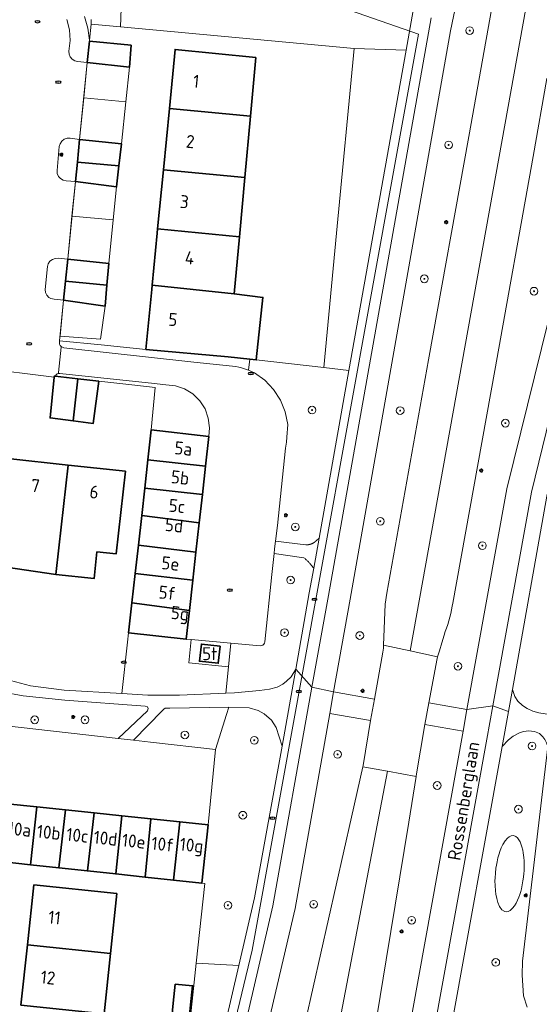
# Model space of a CAD drawing. Header units: metres. Extents: x 152610 to 160096, y 456114 to 462495.
# Tile 429 of 656: x 157419 to 157473, y 460548 to 460651. Entities that reach past the tile are written whole.
import ezdxf
from ezdxf.enums import TextEntityAlignment as Align

# ---------------------------------------------------------------- set-up
doc = ezdxf.new("R2010")
doc.units = ezdxf.units.M
doc.header["$LTSCALE"] = 0.5
doc.layers.get('0').update_dxf_attribs({"linetype": 'CONTINUOUS'})
for name, color, linetype, lineweight in [('B-PV-GR-BEPLANTING_CULTUUR_BODEMBEDEKKER-GV', 251, 'CONTINUOUS', 18), ('B-PV-GR-BEPLANTING_CULTUUR_BOSPLANTSOEN-GV', 251, 'CONTINUOUS', 18), ('B-PV-GR-BEPLANTING_CULTUUR_HEESTERS-GV', 251, 'CONTINUOUS', 18), ('B-PV-GR-BEPLANTING_CULTUUR_ROOS-GV', 251, 'CONTINUOUS', 18), ('B-PV-GR-BOOM-S', 251, 'CONTINUOUS', 25), ('B-PV-GR-HAAG-GV', 251, 'CONTINUOUS', 13), ('B-PV-IE-MEUBILAIR-S', 251, 'CONTINUOUS', 25), ('B-PV-KW-KUNSTWERK_DUIKER-G', 251, 'CONTINUOUS', 18), ('B-PV-OG-BEBOUWING-GV', 6, 'CONTINUOUS', 35), ('B-PV-OG-BEBOUWING-T18', 1, 'CONTINUOUS', 18), ('B-PV-OG-BEBOUWING_OVERBOUWING-GV', 251, 'CONTINUOUS', 18), ('B-PV-OG-TERREIN_BEGROEID-GV', 251, 'CONTINUOUS', 18), ('B-PV-OG-TOPOGRAFIE-T18', 1, 'CONTINUOUS', 18), ('B-PV-VH-GESLOTENVERHARDING_ASFALT-GV', 251, 'CONTINUOUS', 18), ('B-PV-VH-HALFVERHARDING_GRAVEL-GV', 251, 'CONTINUOUS', 18), ('B-PV-VH-ONVERHARD_ZAND-GV', 251, 'CONTINUOUS', 18), ('B-PV-VH-OPENVERHARDING_BETONSTRAATSTEEN-GV', 251, 'CONTINUOUS', 18), ('B-PV-VH-OPENVERHARDING_STRAATBAKSTEEN-GV', 251, 'CONTINUOUS', 18), ('B-PV-VH-OPENVERHARDING_TEGEL-GV', 251, 'CONTINUOUS', 18)]:
    doc.layers.add(name, color=color, linetype=linetype, lineweight=lineweight)
doc.styles.add('NLCS-ISO', font='NLCS-ISO.ttf')
doc.styles.add('NLCS-ISO-M750-T18', font='NLCS-ISO.ttf', dxfattribs={"height": 1.35})

# ---------------------------------------------------------------- blocks, each defined once
blk = doc.blocks.new('SIE-MEUBILAIR_PAAL_LICHTMAST-SO')
for points in [[(-0.62, 0), (-1, 0)], [(-0.71, 0.71), (-0.44, 0.44)], [(0, 1), (0, 0.62)], [(0.44, 0.44), (0.71, 0.71)], [(1, 0), (0.62, 0)], [(-0.71, -0.71), (-0.44, -0.44)], [(0, -0.62), (0, -1)], [(0.44, -0.44), (0.71, -0.71)]]:
    blk.add_lwpolyline(points)
blk.add_circle((0, 0), 0.5)
blk = doc.blocks.new('SIE-MEUBILAIR_PUT_RIOOLPUT-SO')
blk.add_ellipse((0, 0), major_axis=(1.25, 0), ratio=0.54)
at = {"style": 'NLCS-ISO'}
blk.add_text('ri', height=0.75, dxfattribs=at).set_placement((-0.04, 0.07), align=Align.MIDDLE_CENTER)
blk = doc.blocks.new('SGR-BOOM_GBKN-SO')
at = {"linetype": 'ByBlock', "lineweight": 18}
h = blk.add_hatch(color=0, dxfattribs=at)
h.dxf.hatch_style = 1
edge = h.paths.add_edge_path()
edge.add_arc((0, 0), 0.25, 0, 360)
at = {"color": 0, "linetype": 'ByBlock', "lineweight": 18}
for radius in [2, 0.25]:
    blk.add_circle((0, 0), radius, dxfattribs=at)
at = {"color": 0, "linetype": 'ByBlock', "lineweight": 18, "style": 'NLCS-ISO'}
blk.add_attdef('SOORT', (2.5, 0), '', height=1.5, dxfattribs=at)

msp = doc.modelspace()

# ---------------------------------------------------------------- linework, layer by layer
at = {"layer": 'B-PV-GR-BEPLANTING_CULTUUR_BODEMBEDEKKER-GV', "flags": 128}
for points in [[(157424.831, 460638.191), (157423.843, 460638.344), (157423.525, 460638.325), (157423.227, 460638.213), (157422.976, 460638.017), (157422.795, 460637.755), (157422.699, 460637.451), (157422.482, 460634.971), (157422.502, 460634.653), (157422.625, 460634.358), (157422.836, 460634.118), (157423.113, 460633.959), (157423.427, 460633.899), (157424.395, 460633.819), (157424.596, 460635.838)], [(157423.591, 460625.753), (157422.601, 460625.838), (157422.29, 460625.819), (157421.994, 460625.716), (157421.747, 460625.525), (157421.572, 460625.266), (157421.487, 460624.965), (157421.249, 460622.593), (157421.28, 460622.282), (157421.404, 460621.996), (157421.611, 460621.761), (157421.838, 460621.638), (157422.176, 460621.559), (157423.162, 460621.455), (157423.361, 460623.452)]]:
    msp.add_lwpolyline(points, close=True, dxfattribs=at)
at = {"layer": 'B-PV-GR-BEPLANTING_CULTUUR_BOSPLANTSOEN-GV', "flags": 128}
for points in [[(157426.044, 460650.695), (157426.044, 460650.598), (157426.042, 460650.502), (157426.039, 460650.405), (157426.034, 460650.308), (157426.027, 460650.212), (157429.081, 460649.929), (157429.392, 460658.55)], [(157416.909, 460577.208), (157428.841, 460575.862), (157431.896, 460578.748), (157431.975, 460578.961), (157431.908, 460579.164), (157431.667, 460579.226), (157423.302, 460579.853), (157418.942, 460580.299), (157416.684, 460580.714)]]:
    msp.add_lwpolyline(points, dxfattribs=at)
for points in [[(157459.924, 460653.513), (157429.392, 460658.55), (157429.081, 460649.929), (157453.407, 460647.679), (157458.829, 460647.484), (157459.673, 460652.209)], [(157445.233, 460596.379), (157448.391, 460596.014), (157448.415, 460596.013), (157448.439, 460596.012), (157448.463, 460596.012), (157448.487, 460596.012), (157448.511, 460596.012), (157448.534, 460596.013), (157448.558, 460596.014), (157448.582, 460596.016), (157448.606, 460596.018), (157448.63, 460596.021), (157448.654, 460596.023), (157448.677, 460596.027), (157448.701, 460596.031), (157448.725, 460596.035), (157448.748, 460596.04), (157448.771, 460596.045), (157448.795, 460596.05), (157448.818, 460596.056), (157448.841, 460596.062), (157448.864, 460596.069), (157448.887, 460596.076), (157448.909, 460596.083), (157448.932, 460596.091), (157448.955, 460596.099), (157448.977, 460596.108), (157448.999, 460596.117), (157449.021, 460596.126), (157449.043, 460596.136), (157449.064, 460596.146), (157449.086, 460596.157), (157449.107, 460596.168), (157449.128, 460596.179), (157449.149, 460596.191), (157449.17, 460596.203), (157449.19, 460596.215), (157449.21, 460596.228), (157449.23, 460596.241), (157449.25, 460596.255), (157449.27, 460596.269), (157449.289, 460596.283), (157449.308, 460596.297), (157449.327, 460596.312), (157449.345, 460596.327), (157449.364, 460596.343), (157449.381, 460596.359), (157449.399, 460596.375), (157449.417, 460596.391), (157449.434, 460596.408), (157449.451, 460596.425), (157449.763, 460596.703), (157452.88, 460614.165), (157450.274, 460614.46), (157443.215, 460615.247), (157442.544, 460615.322), (157442.405, 460614.178), (157443.039, 460613.91), (157444.113, 460613.139), (157445.024, 460612.181), (157445.741, 460611.07), (157446.237, 460609.845), (157446.497, 460608.548), (157446.401, 460607.221), (157446.362, 460606.689), (157446.285, 460606.059), (157445.425, 460598.019)], [(157477.817, 460585.619), (157477.793, 460585.645), (157477.731, 460585.776), (157477.711, 460585.921), (157478.583, 460593.429), (157479.152, 460599.218), (157480.703, 460612.17), (157480.91, 460614.161), (157480.917, 460614.233), (157476.833, 460614.668), (157473.464, 460601.081), (157469.92, 460580.969), (157470.145, 460580.231), (157470.444, 460579.729), (157470.935, 460579.282), (157471.418, 460578.987), (157472.034, 460578.708), (157472.664, 460578.537), (157473.297, 460578.408), (157474.018, 460578.355), (157477.024, 460578.341)], [(157445.088, 460595.097), (157444.854, 460592.906), (157444.127, 460585.91), (157444.083, 460585.78), (157444.005, 460585.667), (157443.899, 460585.58), (157443.773, 460585.526), (157443.636, 460585.509), (157440.579, 460585.778), (157440.348, 460583.329), (157440.053, 460580.582), (157440.952, 460580.62), (157443.554, 460580.838), (157444.589, 460580.993), (157445.394, 460581.206), (157445.978, 460581.501), (157446.381, 460581.817), (157446.859, 460582.281), (157447.335, 460583.085), (157448.746, 460591.01), (157449.205, 460593.58), (157448.956, 460593.887), (157448.907, 460593.949), (157448.858, 460594.01), (157448.807, 460594.07), (157448.755, 460594.129), (157448.703, 460594.187), (157448.649, 460594.245), (157448.594, 460594.302), (157448.539, 460594.357), (157448.482, 460594.412), (157448.425, 460594.465), (157448.366, 460594.518), (157448.307, 460594.57), (157448.247, 460594.62), (157448.186, 460594.67)], [(157435.927, 460586.187), (157429.937, 460586.84), (157429.83, 460585.878), (157429.227, 460580.527), (157431.917, 460580.37), (157435.243, 460580.38), (157440.053, 460580.582), (157440.348, 460583.329), (157436.213, 460583.722), (157436.442, 460586.142)], [(157438.989, 460574.719), (157440.139, 460578.357), (157440.357, 460579.113), (157434.224, 460579.017), (157433.885, 460579.018), (157433.741, 460578.999), (157433.595, 460578.916), (157433.464, 460578.759), (157430.449, 460575.681), (157432.229, 460575.481)], [(157438.989, 460574.719), (157438.206, 460566.882), (157437.544, 460560.798), (157437.863, 460560.763), (157436.983, 460552.48), (157441.42, 460552.231), (157443.057, 460559.287), (157445.908, 460575.043), (157445.288, 460576.997), (157444.797, 460577.745), (157444.058, 460578.419), (157443.434, 460578.772), (157442.478, 460579.05), (157440.357, 460579.113), (157440.139, 460578.357)]]:
    msp.add_lwpolyline(points, close=True, dxfattribs=at)
at = {"layer": 'B-PV-GR-BEPLANTING_CULTUUR_HEESTERS-GV', "flags": 128}
for points in [[(157458.829, 460647.484), (157453.407, 460647.679), (157451.591, 460628.429), (157450.274, 460614.46), (157452.88, 460614.165)], [(157427.076, 460616.807), (157422.739, 460617.229), (157422.723, 460617.062), (157422.745, 460616.907), (157422.811, 460616.766), (157422.914, 460616.649), (157423.046, 460616.566), (157423.196, 460616.525), (157436.708, 460615.03), (157440.766, 460614.586), (157441.081, 460614.557), (157441.393, 460614.506), (157441.7, 460614.434), (157442.001, 460614.339), (157442.295, 460614.224), (157442.405, 460614.178), (157442.544, 460615.322), (157440.313, 460615.572), (157431.733, 460616.353)], [(157422.775, 460613.831), (157422.634, 460613.832), (157422.499, 460613.789), (157422.384, 460613.706), (157422.277, 460613.556), (157424.636, 460613.292), (157426.839, 460613.045), (157430.596, 460612.625), (157432.699, 460612.39), (157432.283, 460607.97), (157438.297, 460607.291), (157438.352, 460608.193), (157438.231, 460609.198), (157437.888, 460610.151), (157437.342, 460611.004), (157436.62, 460611.714), (157435.758, 460612.246), (157434.799, 460612.572), (157433.792, 460612.676), (157432.306, 460612.83), (157431.296, 460612.943)], [(157470.241, 460565.663), (157470.014, 460565.744), (157469.767, 460565.722), (157469.562, 460565.624), (157469.375, 460565.473), (157469.157, 460565.22), (157468.913, 460564.829), (157468.742, 460564.47), (157468.592, 460564.087), (157468.514, 460563.851), (157468.393, 460563.426), (157468.302, 460563.034), (157468.23, 460562.657), (157468.186, 460562.371), (157468.123, 460561.829), (157468.091, 460561.368), (157468.082, 460561.054), (157468.086, 460560.559), (157468.123, 460560.016), (157468.168, 460559.659), (157468.259, 460559.186), (157468.38, 460558.769), (157468.552, 460558.376), (157468.811, 460558.023), (157469.102, 460557.846), (157469.289, 460557.823), (157469.469, 460557.861), (157469.674, 460557.97), (157469.917, 460558.193), (157470.114, 460558.449), (157470.278, 460558.723), (157470.43, 460559.032), (157470.556, 460559.337), (157470.657, 460559.622), (157470.756, 460559.946), (157470.829, 460560.224), (157470.915, 460560.61), (157470.994, 460561.048), (157471.047, 460561.436), (157471.086, 460561.816), (157471.104, 460562.075), (157471.118, 460562.4), (157471.121, 460562.778), (157471.112, 460563.108), (157471.089, 460563.452), (157471.061, 460563.722), (157471.025, 460563.97), (157470.977, 460564.233), (157470.888, 460564.596), (157470.822, 460564.802), (157470.691, 460565.116), (157470.579, 460565.315), (157470.416, 460565.523)], [(157441.42, 460552.231), (157436.983, 460552.48), (157433.487, 460519.584), (157433.855, 460519.589)]]:
    msp.add_lwpolyline(points, close=True, dxfattribs=at)
at = {"layer": 'B-PV-GR-BEPLANTING_CULTUUR_ROOS-GV', "flags": 128}
msp.add_lwpolyline([(157471.447, 460547.895), (157471.063, 460549.074), (157470.929, 460551.208), (157470.964, 460552.694), (157473.591, 460575.014), (157473.46, 460575.414), (157473.289, 460575.757), (157473.05, 460576.038), (157472.703, 460576.373), (157472.204, 460576.591), (157471.561, 460576.652), (157471.098, 460576.597), (157470.716, 460576.494), (157469.958, 460576.08), (157469.473, 460575.719), (157468.836, 460575.032), (157463.46, 460545.395)], dxfattribs=at)
msp.add_lwpolyline([(157470.014, 460565.744), (157470.241, 460565.663), (157470.416, 460565.523), (157470.579, 460565.315), (157470.691, 460565.116), (157470.822, 460564.802), (157470.888, 460564.596), (157470.977, 460564.233), (157471.025, 460563.97), (157471.061, 460563.722), (157471.089, 460563.452), (157471.112, 460563.108), (157471.121, 460562.778), (157471.118, 460562.4), (157471.104, 460562.075), (157471.086, 460561.816), (157471.047, 460561.436), (157470.994, 460561.048), (157470.915, 460560.61), (157470.829, 460560.224), (157470.756, 460559.946), (157470.657, 460559.622), (157470.556, 460559.337), (157470.43, 460559.032), (157470.278, 460558.723), (157470.114, 460558.449), (157469.917, 460558.193), (157469.674, 460557.97), (157469.469, 460557.861), (157469.289, 460557.823), (157469.102, 460557.846), (157468.811, 460558.023), (157468.552, 460558.376), (157468.38, 460558.769), (157468.259, 460559.186), (157468.168, 460559.659), (157468.123, 460560.016), (157468.086, 460560.559), (157468.082, 460561.054), (157468.091, 460561.368), (157468.123, 460561.829), (157468.186, 460562.371), (157468.23, 460562.657), (157468.302, 460563.034), (157468.393, 460563.426), (157468.514, 460563.851), (157468.592, 460564.087), (157468.742, 460564.47), (157468.913, 460564.829), (157469.157, 460565.22), (157469.375, 460565.473), (157469.562, 460565.624), (157469.767, 460565.722)], close=True, dxfattribs=at)
at = {"layer": 'B-PV-GR-HAAG-GV', "flags": 128}
msp.add_lwpolyline([(157425.343, 460650.995), (157425.704, 460649.791), (157425.862, 460648.544), (157426.027, 460650.212), (157426.034, 460650.308), (157426.039, 460650.405), (157426.042, 460650.502), (157426.044, 460650.598), (157426.044, 460650.695)], dxfattribs=at)
at = {"layer": 'B-PV-KW-KUNSTWERK_DUIKER-G', "flags": 128}
msp.add_lwpolyline([(157429.865, 460500), (157442.81, 460553.83), (157460.12, 460649.15), (157412.613, 460665.687)], dxfattribs=at)
at = {"layer": 'B-PV-OG-BEBOUWING-GV', "flags": 128}
for points in [[(157430.208, 460647.994), (157425.848, 460648.418), (157425.628, 460646.202), (157430.014, 460645.716)], [(157443.187, 460646.712), (157434.78, 460647.57), (157434.18, 460641.423), (157442.625, 460640.619)], [(157442.625, 460640.619), (157434.18, 460641.423), (157433.555, 460635.022), (157442.037, 460634.249)], [(157429.182, 460637.726), (157424.831, 460638.191), (157424.596, 460635.838), (157428.925, 460635.444)], [(157428.925, 460635.444), (157424.596, 460635.838), (157424.395, 460633.819), (157428.679, 460633.267)], [(157442.037, 460634.249), (157433.555, 460635.022), (157432.957, 460628.893), (157441.466, 460628.065), (157441.5, 460628.429)], [(157432.387, 460623.047), (157440.919, 460622.135), (157441.466, 460628.065), (157432.957, 460628.893), (157432.912, 460628.429)], [(157427.885, 460625.29), (157423.591, 460625.753), (157423.361, 460623.452), (157427.68, 460623.04)], [(157427.68, 460623.04), (157423.361, 460623.452), (157423.162, 460621.455), (157427.482, 460620.858)], [(157440.313, 460615.572), (157442.544, 460615.322), (157443.215, 460615.247), (157443.92, 460621.753), (157440.919, 460622.135), (157432.387, 460623.047), (157432.343, 460622.596), (157431.733, 460616.353)], [(157422.277, 460613.556), (157422.207, 460613.564), (157422.197, 460613.464), (157421.757, 460609.224), (157424.146, 460608.918), (157424.636, 460613.292)], [(157426.839, 460613.045), (157424.636, 460613.292), (157424.146, 460608.918), (157426.244, 460608.649)], [(157438.297, 460607.291), (157432.283, 460607.97), (157431.937, 460604.851), (157437.951, 460604.212)], [(157422.352, 460592.926), (157422.665, 460595.711), (157423.629, 460604.316), (157417.363, 460604.996), (157416.418, 460596.385), (157415.985, 460593.866)], [(157437.951, 460604.212), (157431.937, 460604.851), (157431.609, 460601.896), (157437.619, 460601.256)], [(157429.601, 460603.668), (157423.629, 460604.316), (157422.665, 460595.711), (157422.352, 460592.926), (157426.339, 460592.495), (157426.64, 460595.279), (157428.628, 460595.064)], [(157437.619, 460601.256), (157431.609, 460601.896), (157431.294, 460599.061), (157437.286, 460598.288)], [(157437.286, 460598.288), (157431.294, 460599.061), (157430.953, 460595.991), (157436.945, 460595.248)], [(157436.945, 460595.248), (157430.953, 460595.991), (157430.622, 460593.01), (157436.617, 460592.327)], [(157436.617, 460592.327), (157430.622, 460593.01), (157430.285, 460589.972), (157436.261, 460589.158)], [(157436.261, 460589.158), (157430.285, 460589.972), (157429.937, 460586.84), (157435.927, 460586.187)], [(157439.457, 460585.462), (157437.507, 460585.677), (157437.311, 460583.896), (157439.261, 460583.683)], [(157420.385, 460568.73), (157417.273, 460569.053), (157416.672, 460563.04), (157419.723, 460562.713)], [(157423.368, 460568.421), (157420.385, 460568.73), (157419.723, 460562.713), (157422.675, 460562.396)], [(157426.342, 460568.112), (157423.368, 460568.421), (157422.675, 460562.396), (157425.652, 460562.076)], [(157429.23, 460567.813), (157426.342, 460568.112), (157425.652, 460562.076), (157428.59, 460561.76)], [(157432.234, 460567.501), (157429.23, 460567.813), (157428.59, 460561.76), (157431.674, 460561.429)], [(157435.256, 460567.188), (157432.234, 460567.501), (157431.674, 460561.429), (157434.601, 460561.114)], [(157438.206, 460566.882), (157435.256, 460567.188), (157434.601, 460561.114), (157437.544, 460560.798)], [(157428.695, 460559.711), (157420.076, 460560.616), (157419.395, 460554.368), (157428.049, 460553.466)], [(157428.049, 460553.466), (157419.395, 460554.368), (157418.714, 460548.112), (157427.401, 460547.211)], [(157434.772, 460550.296), (157434.575, 460548.311), (157434.393, 460546.485), (157436.208, 460546.297), (157436.39, 460548.13), (157436.587, 460550.115)]]:
    msp.add_lwpolyline(points, close=True, dxfattribs=at)
at = {"layer": 'B-PV-OG-BEBOUWING_OVERBOUWING-GV', "flags": 128}
for points in [[(157425.261, 460642.518), (157429.64, 460642.123), (157430.014, 460645.716), (157425.628, 460646.202)], [(157429.64, 460642.123), (157425.261, 460642.518), (157424.831, 460638.191), (157429.182, 460637.726)], [(157424.037, 460630.227), (157428.339, 460629.849), (157428.679, 460633.267), (157424.395, 460633.819)], [(157428.339, 460629.849), (157424.037, 460630.227), (157423.591, 460625.753), (157427.885, 460625.29)], [(157427.482, 460620.858), (157423.162, 460621.455), (157422.789, 460617.726), (157427.014, 460617.408)]]:
    msp.add_lwpolyline(points, close=True, dxfattribs=at)
at = {"layer": 'B-PV-OG-TERREIN_BEGROEID-GV', "flags": 128}
msp.add_lwpolyline([(157464.213, 460653.192), (157463.461, 460649.503), (157453.004, 460590.35), (157451.254, 460580.698), (157455.55, 460579.94), (157456.415, 460584.845), (157456.474, 460585.261), (157456.485, 460585.562), (157456.635, 460589.821), (157456.821, 460590.985), (157461.157, 460615.257), (157465.351, 460638.498), (157468.965, 460658.743)], dxfattribs=at)
for points in [[(157477.561, 460643.757), (157473.466, 460644.541), (157472.053, 460636.424), (157468.058, 460614.164), (157463.697, 460589.932), (157463.638, 460589.624), (157463.557, 460589.24), (157463.469, 460588.858), (157463.372, 460588.478), (157463.269, 460588.1), (157463.157, 460587.725), (157463.037, 460587.351), (157462.911, 460586.98), (157462.776, 460586.612), (157462.531, 460585.8), (157462.293, 460584.986), (157462.113, 460584.346), (157462.063, 460584.17), (157461.195, 460579.576), (157465.149, 460578.885), (157469.307, 460601.839), (157475.799, 460628.114)], [(157455.136, 460577.721), (157450.869, 460578.455), (157447.259, 460558.17), (157433.66, 460500), (157430.001, 460484.347), (157433.313, 460483.567), (157437.141, 460500), (157437.517, 460501.615), (157440.229, 460512.687), (157442.645, 460522.702), (157448.336, 460546.44), (157453.142, 460567.659), (157454.338, 460572.918), (157454.366, 460573.042)], [(157464.773, 460576.632), (157460.769, 460577.319), (157459.866, 460571.955), (157459.858, 460571.906), (157459.118, 460567.144), (157456.74, 460552.825), (157454.236, 460537.557), (157451.997, 460524.304), (157450.294, 460514.086), (157449.796, 460508.819), (157448.992, 460500), (157448.572, 460495.392), (157447.316, 460481.401), (157447.268, 460481.075), (157450.39, 460480.779), (157452.165, 460500), (157453.487, 460514.312)]]:
    msp.add_lwpolyline(points, close=True, dxfattribs=at)
at = {"layer": 'B-PV-VH-GESLOTENVERHARDING_ASFALT-GV', "flags": 128}
for points in [[(157475.781, 460676.719), (157471.155, 460677.681), (157469.842, 460664.23), (157469.853, 460664.151), (157469.857, 460664.115), (157469.859, 460664.054), (157469.852, 460663.993), (157468.965, 460658.743), (157465.351, 460638.498), (157461.157, 460615.257), (157456.821, 460590.985), (157456.635, 460589.821), (157456.485, 460585.562), (157459.239, 460584.967)], [(157459.239, 460584.967), (157456.485, 460585.562), (157456.474, 460585.261), (157456.415, 460584.845), (157455.55, 460579.94), (157455.136, 460577.721), (157454.366, 460573.042), (157454.338, 460572.918), (157456.901, 460572.448), (157459.858, 460571.906), (157459.866, 460571.955), (157460.769, 460577.319), (157461.195, 460579.576), (157462.063, 460584.17), (157462.113, 460584.346)]]:
    msp.add_lwpolyline(points, close=True, dxfattribs=at)
for points in [[(157475.781, 460676.719), (157459.239, 460584.967), (157462.113, 460584.346), (157462.293, 460584.986), (157462.531, 460585.8), (157462.776, 460586.612), (157462.911, 460586.98), (157463.037, 460587.351), (157463.157, 460587.725), (157463.269, 460588.1), (157463.372, 460588.478), (157463.469, 460588.858), (157463.557, 460589.24), (157463.638, 460589.624), (157463.697, 460589.932), (157468.058, 460614.164), (157472.053, 460636.424), (157473.466, 460644.541)], [(157461.426, 460650.869), (157450.731, 460590.721), (157449.022, 460581.181), (157451.254, 460580.698), (157453.004, 460590.35), (157463.461, 460649.503), (157464.213, 460653.192)], [(157475.799, 460628.114), (157469.307, 460601.839), (157465.149, 460578.885), (157467.872, 460579.248), (157471.874, 460601.485), (157478.296, 460627.735)], [(157433.66, 460500), (157447.259, 460558.17), (157450.869, 460578.455), (157451.254, 460580.698), (157449.022, 460581.181), (157444.946, 460558.439), (157431.37, 460500)], [(157455.985, 460513.78), (157467.249, 460575.791), (157467.872, 460579.248), (157465.149, 460578.885), (157464.773, 460576.632), (157453.487, 460514.312)], [(157479.823, 460548.002), (157479.456, 460548.754), (157479.362, 460549.226), (157479.328, 460549.405), (157479.316, 460549.587), (157479.325, 460549.769), (157479.659, 460553.051), (157479.96, 460556.015), (157480.277, 460559.127), (157480.569, 460561.994), (157480.881, 460565.064), (157481.182, 460568.026), (157481.496, 460571.115), (157481.8, 460574.1), (157477.714, 460574.521), (157475.236, 460574.794), (157473.591, 460575.014), (157470.964, 460552.694), (157470.929, 460551.208), (157471.063, 460549.074), (157471.447, 460547.895)], [(157445.244, 460511.515), (157456.901, 460572.448), (157454.338, 460572.918), (157453.142, 460567.659), (157448.336, 460546.44)], [(157454.236, 460537.557), (157456.74, 460552.825), (157459.118, 460567.144), (157459.858, 460571.906), (157456.901, 460572.448), (157445.244, 460511.515)]]:
    msp.add_lwpolyline(points, dxfattribs=at)
at = {"layer": 'B-PV-VH-HALFVERHARDING_GRAVEL-GV', "flags": 128}
msp.add_lwpolyline([(157449.205, 460593.58), (157449.763, 460596.703), (157449.451, 460596.425), (157449.434, 460596.408), (157449.417, 460596.391), (157449.399, 460596.375), (157449.381, 460596.359), (157449.364, 460596.343), (157449.345, 460596.327), (157449.327, 460596.312), (157449.308, 460596.297), (157449.289, 460596.283), (157449.27, 460596.269), (157449.25, 460596.255), (157449.23, 460596.241), (157449.21, 460596.228), (157449.19, 460596.215), (157449.17, 460596.203), (157449.149, 460596.191), (157449.128, 460596.179), (157449.107, 460596.168), (157449.086, 460596.157), (157449.064, 460596.146), (157449.043, 460596.136), (157449.021, 460596.126), (157448.999, 460596.117), (157448.977, 460596.108), (157448.955, 460596.099), (157448.932, 460596.091), (157448.909, 460596.083), (157448.887, 460596.076), (157448.864, 460596.069), (157448.841, 460596.062), (157448.818, 460596.056), (157448.795, 460596.05), (157448.771, 460596.045), (157448.748, 460596.04), (157448.725, 460596.035), (157448.701, 460596.031), (157448.677, 460596.027), (157448.654, 460596.023), (157448.63, 460596.021), (157448.606, 460596.018), (157448.582, 460596.016), (157448.558, 460596.014), (157448.534, 460596.013), (157448.511, 460596.012), (157448.487, 460596.012), (157448.463, 460596.012), (157448.439, 460596.012), (157448.415, 460596.013), (157448.391, 460596.014), (157445.233, 460596.379), (157445.139, 460595.577), (157445.088, 460595.097), (157448.186, 460594.67), (157448.247, 460594.62), (157448.307, 460594.57), (157448.366, 460594.518), (157448.425, 460594.465), (157448.482, 460594.412), (157448.539, 460594.357), (157448.594, 460594.302), (157448.649, 460594.245), (157448.703, 460594.187), (157448.755, 460594.129), (157448.807, 460594.07), (157448.858, 460594.01), (157448.907, 460593.949), (157448.956, 460593.887)], close=True, dxfattribs=at)
msp.add_lwpolyline([(157473.297, 460578.408), (157472.664, 460578.537), (157472.034, 460578.708), (157471.418, 460578.987), (157470.935, 460579.282), (157470.444, 460579.729), (157470.145, 460580.231), (157469.92, 460580.969), (157469.499, 460578.666), (157468.836, 460575.032), (157469.473, 460575.719), (157469.958, 460576.08), (157470.716, 460576.494), (157471.098, 460576.597), (157471.561, 460576.652), (157472.204, 460576.591), (157472.703, 460576.373)], dxfattribs=at)
at = {"layer": 'B-PV-VH-ONVERHARD_ZAND-GV', "flags": 128}
msp.add_lwpolyline([(157425.343, 460650.995), (157425.704, 460649.791), (157425.862, 460648.544), (157426.027, 460650.212), (157426.034, 460650.308), (157426.039, 460650.405), (157426.042, 460650.502), (157426.044, 460650.598), (157426.044, 460650.695)], dxfattribs=at)
at = {"layer": 'B-PV-VH-OPENVERHARDING_BETONSTRAATSTEEN-GV', "flags": 128}
for points in [[(157414.351, 460614.444), (157422.197, 460613.464), (157422.207, 460613.564), (157422.277, 460613.556), (157422.384, 460613.706), (157422.499, 460613.789), (157422.634, 460613.832), (157422.644, 460613.934), (157422.909, 460616.595), (157422.914, 460616.649), (157422.811, 460616.766), (157422.745, 460616.907), (157422.723, 460617.062), (157422.739, 460617.229), (157423.162, 460621.455), (157422.176, 460621.559), (157421.838, 460621.638), (157421.611, 460621.761), (157421.404, 460621.996), (157421.28, 460622.282), (157421.249, 460622.593), (157421.487, 460624.965), (157421.572, 460625.266), (157421.747, 460625.525), (157421.994, 460625.716), (157422.29, 460625.819), (157422.601, 460625.838), (157423.591, 460625.753), (157424.395, 460633.819), (157423.427, 460633.899), (157423.113, 460633.959), (157422.836, 460634.118), (157422.625, 460634.358), (157422.502, 460634.653), (157422.482, 460634.971), (157422.699, 460637.451), (157422.795, 460637.755), (157422.976, 460638.017), (157423.227, 460638.213), (157423.525, 460638.325), (157423.843, 460638.344), (157424.831, 460638.191), (157425.628, 460646.202), (157424.628, 460646.295), (157424.322, 460646.38), (157424.055, 460646.551), (157423.85, 460646.794), (157423.726, 460647.087), (157423.694, 460647.402), (157423.855, 460648.502), (157423.794, 460649.611), (157423.514, 460650.686)], [(157417.273, 460569.053), (157420.385, 460568.73), (157423.368, 460568.421), (157426.342, 460568.112), (157429.23, 460567.813), (157432.234, 460567.501), (157435.256, 460567.188), (157438.206, 460566.882), (157438.989, 460574.719), (157432.229, 460575.481), (157430.449, 460575.681), (157428.841, 460575.862), (157416.909, 460577.208)]]:
    msp.add_lwpolyline(points, dxfattribs=at)
at = {"layer": 'B-PV-VH-OPENVERHARDING_STRAATBAKSTEEN-GV', "flags": 128}
msp.add_lwpolyline([(157423.046, 460616.566), (157422.914, 460616.649), (157422.909, 460616.595), (157422.644, 460613.934), (157422.634, 460613.832), (157422.775, 460613.831), (157431.296, 460612.943), (157432.306, 460612.83), (157433.792, 460612.676), (157434.799, 460612.572), (157435.758, 460612.246), (157436.62, 460611.714), (157437.342, 460611.004), (157437.888, 460610.151), (157438.231, 460609.198), (157438.352, 460608.193), (157438.297, 460607.291), (157437.951, 460604.212), (157437.619, 460601.256), (157437.286, 460598.288), (157436.945, 460595.248), (157436.617, 460592.327), (157436.261, 460589.158), (157435.927, 460586.187), (157436.442, 460586.142), (157440.579, 460585.778), (157443.636, 460585.509), (157443.773, 460585.526), (157443.899, 460585.58), (157444.005, 460585.667), (157444.083, 460585.78), (157444.127, 460585.91), (157444.854, 460592.906), (157445.088, 460595.097), (157445.139, 460595.577), (157445.233, 460596.379), (157445.425, 460598.019), (157446.285, 460606.059), (157446.362, 460606.689), (157446.401, 460607.221), (157446.497, 460608.548), (157446.237, 460609.845), (157445.741, 460611.07), (157445.024, 460612.181), (157444.113, 460613.139), (157443.039, 460613.91), (157442.405, 460614.178), (157442.295, 460614.224), (157442.001, 460614.339), (157441.7, 460614.434), (157441.393, 460614.506), (157441.081, 460614.557), (157440.766, 460614.586), (157436.708, 460615.03), (157423.196, 460616.525)], close=True, dxfattribs=at)
at = {"layer": 'B-PV-VH-OPENVERHARDING_TEGEL-GV', "flags": 128}
for points in [[(157459.673, 460652.209), (157458.829, 460647.484), (157452.88, 460614.165), (157449.763, 460596.703), (157449.205, 460593.58), (157448.746, 460591.01), (157447.335, 460583.085), (157449.022, 460581.181), (157450.731, 460590.721), (157461.426, 460650.869)], [(157423.514, 460650.686), (157423.794, 460649.611), (157423.855, 460648.502), (157423.694, 460647.402), (157423.726, 460647.087), (157423.85, 460646.794), (157424.055, 460646.551), (157424.322, 460646.38), (157424.628, 460646.295), (157425.628, 460646.202), (157425.848, 460648.418), (157425.862, 460648.544), (157425.704, 460649.791), (157425.343, 460650.995)], [(157478.296, 460627.735), (157471.874, 460601.485), (157467.872, 460579.248), (157469.499, 460578.666), (157469.92, 460580.969), (157473.464, 460601.081)], [(157416.684, 460580.714), (157418.942, 460580.299), (157423.302, 460579.853), (157431.667, 460579.226), (157431.908, 460579.164), (157431.975, 460578.961), (157431.896, 460578.748), (157428.841, 460575.862), (157430.449, 460575.681), (157433.464, 460578.759), (157433.595, 460578.916), (157433.741, 460578.999), (157433.885, 460579.018), (157434.224, 460579.017), (157440.357, 460579.113), (157442.478, 460579.05), (157443.434, 460578.772), (157444.058, 460578.419), (157444.797, 460577.745), (157445.288, 460576.997), (157445.908, 460575.043), (157447.335, 460583.085), (157446.859, 460582.281), (157446.381, 460581.817), (157445.978, 460581.501), (157445.394, 460581.206), (157444.589, 460580.993), (157443.554, 460580.838), (157440.952, 460580.62), (157440.053, 460580.582), (157435.243, 460580.38), (157431.917, 460580.37), (157429.227, 460580.527), (157423.221, 460580.878), (157419.719, 460581.343), (157417.126, 460582.019)], [(157463.46, 460545.395), (157468.836, 460575.032), (157469.499, 460578.666), (157467.872, 460579.248), (157467.249, 460575.791), (157455.985, 460513.78)]]:
    msp.add_lwpolyline(points, dxfattribs=at)
for points in [[(157449.022, 460581.181), (157447.335, 460583.085), (157445.908, 460575.043), (157443.057, 460559.287), (157441.42, 460552.231), (157433.855, 460519.589), (157433.43, 460517.756), (157433.387, 460517.571), (157429.313, 460500), (157426.025, 460485.814), (157421.704, 460483.584), (157421.646, 460482.178), (157424.704, 460482.064), (157424.791, 460482.064), (157424.878, 460482.073), (157424.964, 460482.089), (157425.048, 460482.113), (157425.13, 460482.144), (157425.208, 460482.183), (157425.282, 460482.229), (157425.343, 460482.274), (157427.724, 460484.303), (157431.37, 460500), (157444.946, 460558.439)], [(157455.55, 460579.94), (157451.254, 460580.698), (157450.869, 460578.455), (157455.136, 460577.721)], [(157465.149, 460578.885), (157461.195, 460579.576), (157460.769, 460577.319), (157464.773, 460576.632)]]:
    msp.add_lwpolyline(points, close=True, dxfattribs=at)

# ---------------------------------------------------------------- block references
at = {"layer": 'B-PV-GR-BOOM-S', "xscale": 0.2, "yscale": 0.2, "zscale": 0.2}
for p in [(157465.447, 460649.526), (157463.256, 460637.631), (157460.729, 460623.693), (157472.145, 460622.405), (157449.038, 460610.03), (157458.208, 460609.982), (157469.167, 460608.672), (157456.138, 460598.458), (157447.292, 460597.874), (157466.777, 460595.925), (157446.799, 460592.343), (157446.168, 460586.872), (157454.009, 460586.571), (157464.219, 460583.37), (157420.159, 460577.797), (157425.39, 460577.797), (157435.789, 460576.23), (157443.011, 460575.665), (157471.942, 460575.069), (157451.694, 460574.203), (157462.062, 460570.962), (157470.529, 460568.499), (157441.826, 460567.871), (157440.272, 460558.495), (157449.2, 460558.605), (157459.406, 460556.935), (157468.167, 460552.553)]:
    msp.add_blockref('SGR-BOOM_GBKN-SO', p, dxfattribs=at)
at = {"layer": 'B-PV-IE-MEUBILAIR-S', "xscale": 0.2, "yscale": 0.2, "zscale": 0.2}
for name, p in [('SIE-MEUBILAIR_PUT_RIOOLPUT-SO', (157420.458, 460650.452)), ('SIE-MEUBILAIR_PUT_RIOOLPUT-SO', (157422.617, 460644.154)), ('SIE-MEUBILAIR_PAAL_LICHTMAST-SO', (157422.928, 460636.616)), ('SIE-MEUBILAIR_PAAL_LICHTMAST-SO', (157462.999, 460629.596)), ('SIE-MEUBILAIR_PUT_RIOOLPUT-SO', (157419.592, 460616.923)), ('SIE-MEUBILAIR_PUT_RIOOLPUT-SO', (157442.652, 460613.843)), ('SIE-MEUBILAIR_PAAL_LICHTMAST-SO', (157466.638, 460603.741)), ('SIE-MEUBILAIR_PAAL_LICHTMAST-SO', (157446.313, 460599.095)), ('SIE-MEUBILAIR_PUT_RIOOLPUT-SO', (157440.459, 460591.294)), ('SIE-MEUBILAIR_PUT_RIOOLPUT-SO', (157449.286, 460590.338)), ('SIE-MEUBILAIR_PUT_RIOOLPUT-SO', (157429.425, 460583.788)), ('SIE-MEUBILAIR_PAAL_LICHTMAST-SO', (157454.29, 460580.823)), ('SIE-MEUBILAIR_PUT_RIOOLPUT-SO', (157447.653, 460580.747)), ('SIE-MEUBILAIR_PAAL_LICHTMAST-SO', (157424.173, 460578.095)), ('SIE-MEUBILAIR_PUT_RIOOLPUT-SO', (157444.907, 460567.559)), ('SIE-MEUBILAIR_PAAL_LICHTMAST-SO', (157471.284, 460559.53)), ('SIE-MEUBILAIR_PAAL_LICHTMAST-SO', (157458.356, 460555.78))]:
    msp.add_blockref(name, p, dxfattribs=at)

# ---------------------------------------------------------------- texts
at = {"layer": 'B-PV-OG-BEBOUWING-T18', "style": 'NLCS-ISO-M750-T18'}
for s, rotation, p in [('1', 354.4, (157436.968, 460644.254)), ('2', 354.4, (157436.356, 460637.98)), ('3', 354.4, (157435.744, 460631.715)), ('4', 354.4, (157436.286, 460625.88)), ('5', 354.4, (157434.548, 460619.457)), ('5a', 353.6, (157435.64, 460606.031)), ('5b', 353.6, (157435.301, 460603.013)), ('7', 353.8, (157420.226, 460602.171)), ('6', 353.8, (157426.345, 460601.507)), ('5c', 353.6, (157434.968, 460600.051)), ('5d', 353.6, (157434.677, 460598.042)), ('5e', 353.6, (157434.297, 460594.066)), ('5f', 353.6, (157433.955, 460591.022)), ('5g', 353.6, (157435.264, 460588.682)), ('10a', 354.1, (157418.571, 460566.405)), ('10b', 354.1, (157421.619, 460566.089)), ('10c', 354, (157424.597, 460565.78)), ('10d', 354.1, (157427.529, 460565.476)), ('10e', 354.1, (157430.474, 460565.17)), ('10f', 354.1, (157433.487, 460564.858)), ('10g', 354.1, (157436.473, 460564.548)), ('11', 353.8, (157422.221, 460557.221)), ('12', 353.8, (157421.54, 460550.969))]:
    msp.add_text(s, height=1.35, rotation=rotation, dxfattribs=at).set_placement(p, align=Align.MIDDLE)
msp.add_text('5t', height=1.35, dxfattribs=at).set_placement((157438.384, 460584.68), align=Align.MIDDLE)
at = {"layer": 'B-PV-OG-TOPOGRAFIE-T18', "style": 'NLCS-ISO-M750-T18'}
msp.add_text('Rossenberglaan', height=1.35, rotation=80.7, dxfattribs=at).set_placement((157465.007, 460569.317), align=Align.MIDDLE)

doc.saveas('drawing.dxf')
